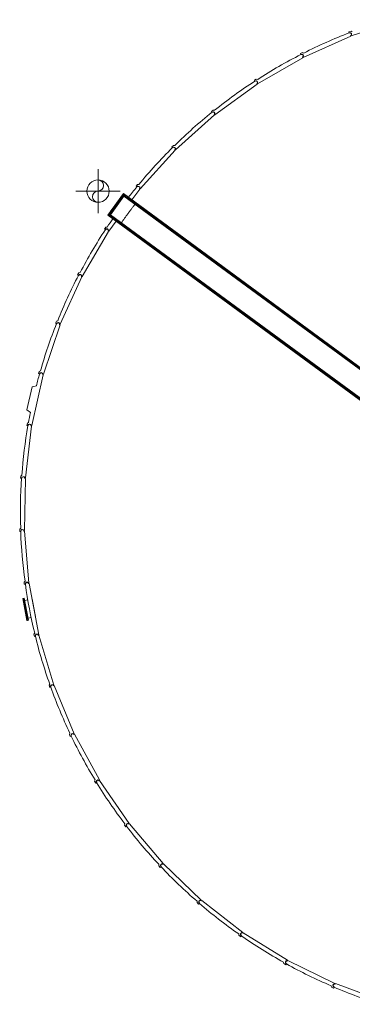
# Model space of a CAD drawing. Header units: metres. Extents: x 135583 to 135939, y 457896 to 458258.
# Tile 506 of 599: x 135654 to 135669, y 458161 to 458205. Entities that reach past the tile are written whole.
import ezdxf

# ---------------------------------------------------------------- set-up
doc = ezdxf.new("R2010")
doc.units = ezdxf.units.M
doc.linetypes.add('Hidden', pattern=[4, 2, -2])
doc.layers.add('NIEUWE INSTALLATIE', color=250, linetype='Continuous', lineweight=0)

msp = doc.modelspace()

# ---------------------------------------------------------------- linework, layer by layer
at = {"layer": 'NIEUWE INSTALLATIE'}
for p, q in [((135669.121, 458204.68), (135671.369, 458205.42)), ((135666.939, 458203.705), (135669.098, 458204.671)), ((135669.109, 458204.902), (135669.014, 458204.871)), ((135669.014, 458204.871), (135669.028, 458204.828)), ((135669.032, 458204.82), (135669.029, 458204.827)), ((135669.098, 458204.671), (135669.089, 458204.692)), ((135669.166, 458204.874), (135669.109, 458204.902)), ((135669.115, 458204.699), (135669.121, 458204.68)), ((135664.868, 458202.51), (135666.917, 458203.693)), ((135666.904, 458203.924), (135666.812, 458203.884)), ((135666.812, 458203.884), (135666.831, 458203.842)), ((135666.836, 458203.834), (135666.832, 458203.841)), ((135666.963, 458203.902), (135666.904, 458203.924)), ((135666.917, 458203.693), (135666.906, 458203.713)), ((135666.931, 458203.723), (135666.939, 458203.705)), ((135664.81, 458202.725), (135664.724, 458202.675)), ((135664.872, 458202.708), (135664.81, 458202.725)), ((135662.931, 458201.108), (135664.848, 458202.496)), ((135664.724, 458202.675), (135664.746, 458202.636)), ((135664.752, 458202.628), (135664.748, 458202.634)), ((135664.848, 458202.496), (135664.834, 458202.515)), ((135664.858, 458202.527), (135664.868, 458202.51)), ((135661.149, 458199.515), (135662.912, 458201.093)), ((135662.852, 458201.316), (135662.771, 458201.258)), ((135662.771, 458201.258), (135662.797, 458201.221)), ((135662.804, 458201.214), (135662.799, 458201.22)), ((135662.915, 458201.306), (135662.852, 458201.316)), ((135662.912, 458201.093), (135662.897, 458201.11)), ((135662.92, 458201.125), (135662.931, 458201.108)), ((135661.048, 458199.714), (135660.974, 458199.647)), ((135660.974, 458199.647), (135661.004, 458199.614)), ((135661.011, 458199.607), (135661.006, 458199.612)), ((135661.112, 458199.71), (135661.048, 458199.714)), ((135659.54, 458197.747), (135661.131, 458199.498)), ((135661.131, 458199.498), (135661.115, 458199.513)), ((135661.136, 458199.53), (135661.149, 458199.515)), ((135657.626, 458196.638), (135657.626, 458198.638)), ((135659.419, 458197.934), (135659.352, 458197.86)), ((135659.352, 458197.86), (135659.385, 458197.83)), ((135659.393, 458197.824), (135659.387, 458197.829)), ((135659.483, 458197.937), (135659.419, 458197.934)), ((135656.626, 458197.638), (135658.626, 458197.638)), ((135658.785, 458197.522), (135658.071, 458196.549)), ((135658.138, 458196.559), (135658.795, 458197.454)), ((135658.802, 458197.412), (135658.18, 458196.566)), ((135658.191, 458196.568), (135658.804, 458197.401)), ((135699.503, 458167.607), (135658.785, 458197.522)), ((135658.795, 458197.454), (135699.435, 458167.597)), ((135658.804, 458197.401), (135658.802, 458197.412)), ((135699.393, 458167.591), (135658.802, 458197.412)), ((135658.804, 458197.401), (135699.382, 458167.589)), ((135658.829, 458197.405), (135658.823, 458197.396)), ((135658.95, 458197.316), (135658.829, 458197.405)), ((135658.898, 458197.38), (135658.886, 458197.363)), ((135658.886, 458197.363), (135658.894, 458197.357)), ((135658.894, 458197.357), (135658.906, 458197.374)), ((135659.165, 458197.241), (135659.524, 458197.728)), ((135659.524, 458197.728), (135659.506, 458197.741)), ((135659.525, 458197.761), (135659.54, 458197.747)), ((135658.944, 458197.308), (135658.95, 458197.316)), ((135658.981, 458197.319), (135658.962, 458197.294)), ((135659.123, 458197.183), (135659.138, 458197.204)), ((135658.071, 458196.549), (135697.67, 458167.456)), ((135697.699, 458167.495), (135658.138, 458196.559)), ((135658.18, 458196.566), (135658.191, 458196.568)), ((135658.18, 458196.566), (135697.717, 458167.519)), ((135697.721, 458167.526), (135658.191, 458196.568)), ((135658.264, 458196.504), (135658.258, 458196.496)), ((135658.258, 458196.496), (135658.379, 458196.407)), ((135658.314, 458196.455), (135658.302, 458196.438)), ((135658.31, 458196.432), (135658.323, 458196.449)), ((135658.323, 458196.449), (135658.314, 458196.455)), ((135659.633, 458196.814), (135659.627, 458196.806)), ((135659.754, 458196.725), (135659.633, 458196.814)), ((135659.702, 458196.789), (135659.689, 458196.772)), ((135659.689, 458196.772), (135659.698, 458196.767)), ((135659.698, 458196.767), (135659.71, 458196.783)), ((135659.748, 458196.717), (135659.754, 458196.725)), ((135657.982, 458195.997), (135657.922, 458195.916)), ((135658.045, 458196.006), (135657.982, 458195.997)), ((135658.121, 458195.823), (135658.451, 458196.271)), ((135658.337, 458196.439), (135658.325, 458196.421)), ((135658.379, 458196.407), (135658.385, 458196.416)), ((135658.478, 458196.309), (135658.497, 458196.333)), ((135660.437, 458196.223), (135660.431, 458196.215)), ((135660.558, 458196.134), (135660.437, 458196.223)), ((135660.506, 458196.198), (135660.493, 458196.182)), ((135660.493, 458196.182), (135660.501, 458196.176)), ((135660.501, 458196.176), (135660.514, 458196.192)), ((135660.552, 458196.126), (135660.558, 458196.134)), ((135656.907, 458193.763), (135658.107, 458195.802)), ((135657.922, 458195.916), (135657.959, 458195.89)), ((135657.967, 458195.885), (135657.961, 458195.889)), ((135658.107, 458195.802), (135658.088, 458195.814)), ((135658.105, 458195.835), (135658.121, 458195.823)), ((135659.068, 458195.914), (135659.062, 458195.906)), ((135659.062, 458195.906), (135659.183, 458195.817)), ((135659.118, 458195.864), (135659.106, 458195.848)), ((135659.114, 458195.842), (135659.126, 458195.858)), ((135659.126, 458195.858), (135659.118, 458195.864)), ((135659.183, 458195.817), (135659.189, 458195.825)), ((135661.241, 458195.633), (135661.235, 458195.625)), ((135661.362, 458195.544), (135661.241, 458195.633)), ((135661.309, 458195.608), (135661.297, 458195.591)), ((135661.297, 458195.591), (135661.305, 458195.585)), ((135661.305, 458195.585), (135661.318, 458195.602)), ((135659.872, 458195.323), (135659.866, 458195.315)), ((135659.866, 458195.315), (135659.987, 458195.226)), ((135659.922, 458195.274), (135659.91, 458195.257)), ((135659.918, 458195.251), (135659.93, 458195.268)), ((135659.93, 458195.268), (135659.922, 458195.274)), ((135659.987, 458195.226), (135659.993, 458195.234)), ((135661.356, 458195.536), (135661.362, 458195.544)), ((135660.676, 458194.732), (135660.67, 458194.724)), ((135660.67, 458194.724), (135660.791, 458194.636)), ((135660.726, 458194.683), (135660.714, 458194.666)), ((135660.722, 458194.661), (135660.734, 458194.677)), ((135660.734, 458194.677), (135660.726, 458194.683)), ((135662.045, 458195.042), (135662.039, 458195.034)), ((135662.166, 458194.953), (135662.045, 458195.042)), ((135662.113, 458195.017), (135662.101, 458195.001)), ((135662.101, 458195.001), (135662.109, 458194.995)), ((135662.109, 458194.995), (135662.121, 458195.011)), ((135662.16, 458194.945), (135662.166, 458194.953)), ((135660.791, 458194.636), (135660.797, 458194.644)), ((135662.849, 458194.451), (135662.843, 458194.443)), ((135662.97, 458194.363), (135662.849, 458194.451)), ((135662.917, 458194.426), (135662.905, 458194.41)), ((135662.905, 458194.41), (135662.913, 458194.404)), ((135662.913, 458194.404), (135662.925, 458194.421)), ((135662.964, 458194.355), (135662.97, 458194.363)), ((135656.751, 458193.922), (135656.7, 458193.836)), ((135656.7, 458193.836), (135656.739, 458193.813)), ((135656.748, 458193.809), (135656.741, 458193.812)), ((135656.813, 458193.938), (135656.751, 458193.922)), ((135656.89, 458193.773), (135656.907, 458193.763)), ((135661.48, 458194.142), (135661.474, 458194.134)), ((135661.474, 458194.134), (135661.595, 458194.045)), ((135661.53, 458194.092), (135661.518, 458194.076)), ((135661.526, 458194.07), (135661.538, 458194.086)), ((135661.538, 458194.086), (135661.53, 458194.092)), ((135661.595, 458194.045), (135661.601, 458194.053)), ((135663.653, 458193.861), (135663.647, 458193.853)), ((135663.774, 458193.772), (135663.653, 458193.861)), ((135663.721, 458193.836), (135663.709, 458193.819)), ((135663.709, 458193.819), (135663.717, 458193.813)), ((135663.717, 458193.813), (135663.729, 458193.83)), ((135663.768, 458193.764), (135663.774, 458193.772)), ((135655.912, 458191.59), (135656.896, 458193.741)), ((135656.896, 458193.741), (135656.875, 458193.751)), ((135662.284, 458193.551), (135662.278, 458193.543)), ((135662.278, 458193.543), (135662.399, 458193.454)), ((135662.334, 458193.502), (135662.322, 458193.485)), ((135662.33, 458193.479), (135662.342, 458193.496)), ((135662.342, 458193.496), (135662.334, 458193.502)), ((135662.399, 458193.454), (135662.404, 458193.462)), ((135663.087, 458192.961), (135663.082, 458192.953)), ((135663.082, 458192.953), (135663.202, 458192.864)), ((135663.138, 458192.911), (135663.126, 458192.895)), ((135663.134, 458192.889), (135663.146, 458192.905)), ((135663.146, 458192.905), (135663.138, 458192.911)), ((135663.202, 458192.864), (135663.208, 458192.872)), ((135664.457, 458193.27), (135664.451, 458193.262)), ((135664.577, 458193.181), (135664.457, 458193.27)), ((135664.525, 458193.245), (135664.513, 458193.229)), ((135664.513, 458193.229), (135664.521, 458193.223)), ((135664.521, 458193.223), (135664.533, 458193.239)), ((135664.572, 458193.173), (135664.577, 458193.181)), ((135665.26, 458192.68), (135665.255, 458192.671)), ((135665.381, 458192.591), (135665.26, 458192.68)), ((135665.329, 458192.655), (135665.317, 458192.638)), ((135665.317, 458192.638), (135665.325, 458192.632)), ((135665.325, 458192.632), (135665.337, 458192.649)), ((135665.375, 458192.583), (135665.381, 458192.591)), ((135663.891, 458192.37), (135663.885, 458192.362)), ((135663.885, 458192.362), (135664.006, 458192.273)), ((135663.942, 458192.32), (135663.93, 458192.304)), ((135663.938, 458192.298), (135663.95, 458192.315)), ((135663.95, 458192.315), (135663.942, 458192.32)), ((135664.006, 458192.273), (135664.012, 458192.281)), ((135666.064, 458192.089), (135666.058, 458192.081)), ((135666.185, 458192), (135666.064, 458192.089)), ((135666.133, 458192.064), (135666.121, 458192.047)), ((135666.121, 458192.047), (135666.129, 458192.042)), ((135666.129, 458192.042), (135666.141, 458192.058)), ((135666.179, 458191.992), (135666.185, 458192)), ((135655.145, 458189.325), (135655.903, 458191.567)), ((135655.74, 458191.731), (135655.699, 458191.64)), ((135655.699, 458191.64), (135655.74, 458191.622)), ((135655.8, 458191.754), (135655.74, 458191.731)), ((135655.749, 458191.619), (135655.742, 458191.621)), ((135655.903, 458191.567), (135655.882, 458191.574)), ((135655.894, 458191.598), (135655.912, 458191.59)), ((135664.695, 458191.779), (135664.689, 458191.771)), ((135664.689, 458191.771), (135664.81, 458191.682)), ((135664.746, 458191.73), (135664.734, 458191.713)), ((135664.742, 458191.707), (135664.754, 458191.724)), ((135664.754, 458191.724), (135664.746, 458191.73)), ((135664.81, 458191.682), (135664.816, 458191.691)), ((135665.499, 458191.189), (135665.493, 458191.181)), ((135665.493, 458191.181), (135665.614, 458191.092)), ((135665.55, 458191.139), (135665.538, 458191.123)), ((135665.546, 458191.117), (135665.558, 458191.133)), ((135665.558, 458191.133), (135665.55, 458191.139)), ((135665.614, 458191.092), (135665.62, 458191.1)), ((135666.868, 458191.498), (135666.862, 458191.49)), ((135666.989, 458191.409), (135666.868, 458191.498)), ((135666.937, 458191.473), (135666.925, 458191.457)), ((135666.925, 458191.457), (135666.933, 458191.451)), ((135666.933, 458191.451), (135666.945, 458191.467)), ((135666.983, 458191.401), (135666.989, 458191.409)), ((135667.672, 458190.908), (135667.666, 458190.9)), ((135667.793, 458190.819), (135667.672, 458190.908)), ((135667.741, 458190.883), (135667.729, 458190.866)), ((135667.729, 458190.866), (135667.737, 458190.86)), ((135667.737, 458190.86), (135667.749, 458190.877)), ((135667.787, 458190.811), (135667.793, 458190.819)), ((135666.303, 458190.598), (135666.297, 458190.59)), ((135666.297, 458190.59), (135666.418, 458190.501)), ((135666.354, 458190.549), (135666.342, 458190.532)), ((135666.35, 458190.526), (135666.362, 458190.543)), ((135666.362, 458190.543), (135666.354, 458190.549)), ((135666.418, 458190.501), (135666.424, 458190.509)), ((135668.476, 458190.317), (135668.47, 458190.309)), ((135668.597, 458190.228), (135668.476, 458190.317)), ((135668.545, 458190.292), (135668.533, 458190.276)), ((135668.533, 458190.276), (135668.541, 458190.27)), ((135668.541, 458190.27), (135668.553, 458190.286)), ((135668.591, 458190.22), (135668.597, 458190.228)), ((135667.107, 458190.007), (135667.101, 458189.999)), ((135667.101, 458189.999), (135667.222, 458189.911)), ((135667.158, 458189.958), (135667.145, 458189.941)), ((135667.154, 458189.936), (135667.166, 458189.952)), ((135667.166, 458189.952), (135667.158, 458189.958)), ((135667.222, 458189.911), (135667.228, 458189.919)), ((135654.616, 458186.994), (135655.139, 458189.301)), ((135654.96, 458189.449), (135654.928, 458189.354)), ((135654.928, 458189.354), (135654.971, 458189.339)), ((135655.017, 458189.477), (135654.96, 458189.449)), ((135654.98, 458189.337), (135654.973, 458189.339)), ((135655.139, 458189.301), (135655.117, 458189.306)), ((135655.126, 458189.332), (135655.145, 458189.325)), ((135667.911, 458189.417), (135667.905, 458189.409)), ((135667.905, 458189.409), (135668.026, 458189.32)), ((135667.962, 458189.367), (135667.949, 458189.351)), ((135667.957, 458189.345), (135667.97, 458189.361)), ((135667.97, 458189.361), (135667.962, 458189.367)), ((135668.026, 458189.32), (135668.032, 458189.328)), ((135654.636, 458188.757), (135654.397, 458187.702)), ((135654.827, 458188.798), (135654.636, 458188.757)), ((135668.715, 458188.826), (135668.709, 458188.818)), ((135668.709, 458188.818), (135668.83, 458188.729)), ((135668.765, 458188.777), (135668.753, 458188.76)), ((135668.761, 458188.754), (135668.773, 458188.771)), ((135668.773, 458188.771), (135668.765, 458188.777)), ((135668.83, 458188.729), (135668.836, 458188.737)), ((135654.397, 458187.702), (135654.554, 458187.58)), ((135654.419, 458187.098), (135654.397, 458187)), ((135654.473, 458187.131), (135654.419, 458187.098)), ((135654.329, 458184.621), (135654.611, 458186.97)), ((135654.397, 458187), (135654.441, 458186.99)), ((135654.45, 458186.989), (135654.443, 458186.99)), ((135654.611, 458186.97), (135654.589, 458186.972)), ((135654.596, 458186.998), (135654.616, 458186.994)), ((135654.122, 458184.703), (135654.11, 458184.604)), ((135654.11, 458184.604), (135654.155, 458184.599)), ((135654.172, 458184.743), (135654.122, 458184.703)), ((135654.164, 458184.599), (135654.157, 458184.599)), ((135654.287, 458182.23), (135654.327, 458184.596)), ((135654.327, 458184.596), (135654.304, 458184.596)), ((135654.309, 458184.623), (135654.329, 458184.621)), ((135654.073, 458182.291), (135654.071, 458182.191)), ((135654.071, 458182.191), (135654.116, 458182.191)), ((135654.119, 458182.336), (135654.073, 458182.291)), ((135654.126, 458182.192), (135654.118, 458182.191)), ((135654.288, 458182.206), (135654.265, 458182.204)), ((135654.267, 458182.231), (135654.287, 458182.23)), ((135654.491, 458179.848), (135654.288, 458182.206)), ((135654.313, 458179.936), (135654.272, 458179.887)), ((135654.272, 458179.887), (135654.281, 458179.787)), ((135654.281, 458179.787), (135654.326, 458179.791)), ((135654.335, 458179.793), (135654.328, 458179.792)), ((135654.471, 458179.847), (135654.491, 458179.848)), ((135654.495, 458179.824), (135654.473, 458179.82)), ((135654.94, 458177.5), (135654.495, 458179.824)), ((135654.244, 458179.148), (135654.206, 458179.141)), ((135654.395, 458178.144), (135654.206, 458179.141)), ((135654.281, 458179.155), (135654.244, 458179.148)), ((135654.432, 458178.151), (135654.244, 458179.148)), ((135654.432, 458178.151), (135654.244, 458179.148)), ((135654.469, 458178.158), (135654.281, 458179.155)), ((135654.438, 458179.082), (135654.3, 458179.056)), ((135654.641, 458179.12), (135654.63, 458179.118)), ((135654.641, 458179.12), (135654.716, 458178.721)), ((135654.716, 458178.721), (135654.792, 458178.322)), ((135654.395, 458178.144), (135654.432, 458178.151)), ((135654.432, 458178.151), (135654.469, 458178.158)), ((135654.45, 458178.257), (135654.591, 458178.284)), ((135654.783, 458178.32), (135654.792, 458178.322)), ((135654.753, 458177.569), (135654.718, 458177.516)), ((135654.718, 458177.516), (135654.736, 458177.418)), ((135654.736, 458177.418), (135654.781, 458177.426)), ((135654.79, 458177.429), (135654.783, 458177.427)), ((135654.92, 458177.496), (135654.94, 458177.5)), ((135654.946, 458177.476), (135654.924, 458177.47)), ((135655.627, 458175.21), (135654.946, 458177.476)), ((135655.435, 458175.259), (135655.404, 458175.203)), ((135655.404, 458175.203), (135655.433, 458175.108)), ((135655.433, 458175.108), (135655.476, 458175.121)), ((135655.485, 458175.124), (135655.478, 458175.122)), ((135655.608, 458175.204), (135655.627, 458175.21)), ((135655.635, 458175.187), (135655.614, 458175.178)), ((135656.546, 458173.003), (135655.635, 458175.187)), ((135656.35, 458173.032), (135656.325, 458172.974)), ((135656.325, 458172.974), (135656.364, 458172.881)), ((135656.364, 458172.881), (135656.405, 458172.899)), ((135656.414, 458172.903), (135656.407, 458172.9)), ((135656.528, 458172.996), (135656.546, 458173.003)), ((135656.557, 458172.981), (135656.537, 458172.97)), ((135657.687, 458170.903), (135656.557, 458172.981)), ((135657.489, 458170.911), (135657.471, 458170.85)), ((135657.471, 458170.85), (135657.519, 458170.762)), ((135657.519, 458170.762), (135657.558, 458170.784)), ((135657.566, 458170.79), (135657.56, 458170.785)), ((135657.67, 458170.893), (135657.687, 458170.903)), ((135657.7, 458170.881), (135657.682, 458170.869)), ((135659.038, 458168.93), (135657.7, 458170.881)), ((135658.84, 458168.919), (135658.828, 458168.856)), ((135658.828, 458168.856), (135658.885, 458168.774)), ((135658.885, 458168.774), (135658.922, 458168.799)), ((135658.929, 458168.805), (135658.924, 458168.801)), ((135659.022, 458168.919), (135659.038, 458168.93)), ((135659.053, 458168.911), (135659.036, 458168.896)), ((135660.585, 458167.107), (135659.053, 458168.911)), ((135660.389, 458167.075), (135660.384, 458167.012)), ((135660.384, 458167.012), (135660.449, 458166.936)), ((135660.449, 458166.936), (135660.483, 458166.965)), ((135660.49, 458166.972), (135660.484, 458166.967)), ((135660.57, 458167.094), (135660.585, 458167.107)), ((135660.602, 458167.089), (135660.586, 458167.073)), ((135662.311, 458165.453), (135660.602, 458167.089)), ((135662.119, 458165.401), (135662.121, 458165.338)), ((135662.121, 458165.338), (135662.193, 458165.268)), ((135662.193, 458165.268), (135662.224, 458165.301)), ((135662.23, 458165.309), (135662.225, 458165.303)), ((135662.297, 458165.439), (135662.311, 458165.453)), ((135662.33, 458165.437), (135662.316, 458165.419)), ((135664.198, 458163.985), (135662.33, 458165.437)), ((135664.013, 458163.914), (135664.021, 458163.851)), ((135664.021, 458163.851), (135664.1, 458163.789)), ((135664.1, 458163.789), (135664.127, 458163.825)), ((135664.132, 458163.833), (135664.128, 458163.827)), ((135664.186, 458163.969), (135664.198, 458163.985)), ((135664.218, 458163.971), (135664.206, 458163.952)), ((135666.226, 458162.719), (135664.218, 458163.971)), ((135666.049, 458162.629), (135666.063, 458162.567)), ((135666.063, 458162.567), (135666.148, 458162.514)), ((135666.148, 458162.514), (135666.172, 458162.552)), ((135666.176, 458162.561), (135666.173, 458162.554)), ((135666.215, 458162.702), (135666.226, 458162.719)), ((135666.247, 458162.707), (135666.238, 458162.687)), ((135668.373, 458161.668), (135666.247, 458162.707)), ((135668.364, 458161.65), (135668.373, 458161.668)), ((135668.396, 458161.658), (135668.388, 458161.637)), ((135670.617, 458160.843), (135668.396, 458161.658)), ((135668.206, 458161.56), (135668.227, 458161.5)), ((135668.227, 458161.5), (135668.317, 458161.456)), ((135668.317, 458161.456), (135668.337, 458161.497)), ((135668.34, 458161.506), (135668.337, 458161.499))]:
    msp.add_line(p, q, dxfattribs=at)
for centre, radius, start, end in [((135676.694, 458184.933), 21.319, 111.0726, 117.1587), ((135669.061, 458204.756), 0.07, 294.1156, 114.1156), ((135676.502, 458184.841), 21.319, 116.9742, 123.0604), ((135666.871, 458203.773), 0.07, 300.0173, 120.0173), ((135676.32, 458184.729), 21.319, 122.8759, 128.962), ((135664.793, 458202.571), 0.07, 305.9189, 125.9189), ((135676.151, 458184.6), 21.319, 128.7775, 134.8636), ((135662.85, 458201.162), 0.07, 311.8206, 131.8206), ((135675.996, 458184.453), 21.319, 134.6791, 140.7653), ((135661.063, 458199.56), 0.07, 317.7222, 137.7222), ((135657.626, 458197.638), 0.508, 360, 180), ((135657.626, 458197.892), 0.254, 270, 90), ((135675.856, 458184.292), 21.319, 140.5808, 142.2078), ((135659.45, 458197.783), 0.07, 323.6238, 143.6238), ((135657.626, 458197.638), 0.508, 180, 360), ((135657.626, 458197.384), 0.254, 90, 270), ((135675.856, 458184.292), 21.319, 145.4497, 146.6669), ((135675.735, 458184.117), 21.319, 146.4824, 152.5686), ((135658.027, 458195.849), 0.07, 329.5255, 149.5255), ((135675.631, 458183.93), 21.319, 152.384, 158.4702), ((135656.812, 458193.78), 0.07, 335.4271, 155.4271), ((135675.548, 458183.734), 21.319, 158.2857, 164.3718), ((135655.815, 458191.596), 0.07, 341.3288, 161.3288), ((135675.485, 458183.53), 21.319, 164.1873, 165.6922), ((135655.048, 458189.322), 0.07, 347.2304, 167.2304), ((135675.485, 458183.53), 21.319, 169.048, 170.2735), ((135675.443, 458183.321), 21.319, 170.089, 176.1751), ((135654.52, 458186.981), 0.07, 353.132, 173.132), ((135675.424, 458183.108), 21.319, 175.9906, 182.0767), ((135654.234, 458184.597), 0.07, 359.0337, 179.0337), ((135675.426, 458182.895), 21.319, 181.8922, 187.9784), ((135654.196, 458182.198), 0.07, 4.9353, 184.9353), ((135675.45, 458182.683), 21.319, 187.7939, 193.88), ((135654.404, 458179.806), 0.07, 10.837, 190.837), ((135675.495, 458182.475), 21.319, 193.6955, 199.7817), ((135654.857, 458177.449), 0.07, 16.7386, 196.7386), ((135675.562, 458182.272), 21.319, 199.5972, 205.6833), ((135655.55, 458175.151), 0.07, 22.6402, 202.6402), ((135656.475, 458172.937), 0.07, 28.5419, 208.5419), ((135675.65, 458182.077), 21.319, 205.4988, 211.5849), ((135657.624, 458170.829), 0.07, 34.4435, 214.4435), ((135675.757, 458181.893), 21.319, 211.4004, 217.4866), ((135658.983, 458168.851), 0.07, 40.3452, 220.3452), ((135675.882, 458181.72), 21.319, 217.3021, 223.3882), ((135660.538, 458167.023), 0.07, 46.2468, 226.2468), ((135676.024, 458181.561), 21.319, 223.2037, 229.2899), ((135662.273, 458165.364), 0.07, 52.1484, 232.1484), ((135676.182, 458181.418), 21.319, 229.1054, 235.1915), ((135664.169, 458163.893), 0.07, 58.0501, 238.0501), ((135676.354, 458181.292), 21.319, 235.007, 241.0931), ((135666.207, 458162.624), 0.07, 63.9517, 243.9517), ((135676.538, 458181.184), 21.319, 240.9086, 246.9948), ((135668.364, 458161.571), 0.07, 69.8533, 249.8533), ((135676.732, 458181.095), 21.319, 246.8103, 252.8964)]:
    msp.add_arc(centre, radius, start, end, dxfattribs=at)
at = {"layer": 'NIEUWE INSTALLATIE', "linetype": 'Hidden'}
for radius, start, end in [(23.665, 142.225, 142.9979), (23.665, 142.225, 142.9979), (22.965, 142.3737, 143.696), (22.965, 142.3737, 143.696), (22.965, 142.1802, 142.2963), (22.965, 142.1802, 142.2963), (23.665, 144.3941, 145.1428), (23.665, 144.3941, 145.1428), (22.965, 143.696, 144.9934), (22.965, 143.696, 144.9934), (22.965, 145.0707, 145.1869), (22.965, 145.0707, 145.1869)]:
    msp.add_arc((135677.494, 458183.022), radius, start, end, dxfattribs=at)
at = {"layer": 'NIEUWE INSTALLATIE'}
for centre, major_axis in [((135669.057, 458204.754), (0.0775, -0.02)), ((135666.867, 458203.771), (0.0791, -0.0119)), ((135664.79, 458202.569), (0.0799, -0.0037)), ((135662.847, 458201.159), (0.0799, 0.0045)), ((135661.06, 458199.557), (0.079, 0.0127)), ((135659.447, 458197.779), (0.0773, 0.0208)), ((135658.025, 458195.845), (0.0747, 0.0286)), ((135656.81, 458193.776), (0.0714, 0.0361)), ((135655.814, 458191.592), (0.0673, 0.0433)), ((135655.048, 458189.318), (0.0625, 0.05)), ((135654.519, 458186.976), (0.057, 0.0561)), ((135654.235, 458184.593), (0.0509, 0.0617)), ((135654.196, 458182.193), (0.0443, 0.0666)), ((135654.405, 458179.802), (0.0372, 0.0708)), ((135654.858, 458177.445), (0.0298, 0.0743)), ((135655.552, 458175.147), (0.022, 0.0769)), ((135656.478, 458172.933), (0.014, 0.0788)), ((135657.626, 458170.826), (0.0058, 0.0798)), ((135658.986, 458168.847), (-0.0025, 0.08)), ((135660.541, 458167.02), (-0.0107, 0.0793)), ((135662.277, 458165.361), (-0.0188, 0.0778)), ((135664.173, 458163.89), (-0.0267, 0.0754)), ((135666.211, 458162.622), (-0.0343, 0.0723)), ((135668.368, 458161.57), (-0.0415, 0.0684))]:
    msp.add_ellipse(centre, major_axis=major_axis, ratio=1, start_param=5.785696, end_param=8.473804, dxfattribs=at)
for points, knots in [([(135658.795, 458197.454), (135658.795, 458197.454), (135658.795, 458197.455), (135658.795, 458197.457), (135658.795, 458197.459), (135658.794, 458197.461), (135658.794, 458197.462), (135658.794, 458197.464), (135658.793, 458197.467), (135658.793, 458197.47), (135658.793, 458197.473), (135658.792, 458197.475), (135658.792, 458197.477), (135658.792, 458197.479), (135658.791, 458197.481), (135658.791, 458197.483), (135658.791, 458197.486), (135658.79, 458197.488), (135658.79, 458197.49), (135658.79, 458197.492), (135658.789, 458197.494), (135658.789, 458197.497), (135658.789, 458197.499), (135658.788, 458197.501), (135658.788, 458197.503), (135658.788, 458197.505), (135658.787, 458197.507), (135658.787, 458197.509), (135658.787, 458197.511), (135658.786, 458197.513), (135658.786, 458197.515), (135658.786, 458197.517), (135658.786, 458197.519), (135658.785, 458197.521), (135658.785, 458197.522), (135658.785, 458197.522)], [0, 0, 0, 0, 0.083333, 0.125, 0.166667, 0.208333, 0.229167, 0.25, 0.291667, 0.333333, 0.354167, 0.375, 0.395833, 0.416667, 0.4375, 0.458333, 0.479167, 0.5, 0.520833, 0.541667, 0.5625, 0.583333, 0.604167, 0.625, 0.645833, 0.666667, 0.6875, 0.708333, 0.75, 0.770833, 0.791667, 0.833333, 0.875, 0.916667, 1, 1, 1, 1]), ([(135658.071, 458196.549), (135658.071, 458196.549), (135658.071, 458196.549), (135658.073, 458196.55), (135658.075, 458196.55), (135658.077, 458196.55), (135658.079, 458196.55), (135658.081, 458196.551), (135658.083, 458196.551), (135658.086, 458196.551), (135658.088, 458196.552), (135658.09, 458196.552), (135658.092, 458196.552), (135658.094, 458196.553), (135658.096, 458196.553), (135658.098, 458196.553), (135658.1, 458196.554), (135658.102, 458196.554), (135658.104, 458196.554), (135658.107, 458196.555), (135658.109, 458196.555), (135658.111, 458196.555), (135658.113, 458196.556), (135658.115, 458196.556), (135658.117, 458196.556), (135658.119, 458196.557), (135658.121, 458196.557), (135658.123, 458196.557), (135658.126, 458196.558), (135658.128, 458196.558), (135658.13, 458196.558), (135658.132, 458196.558), (135658.134, 458196.559), (135658.136, 458196.559), (135658.138, 458196.559), (135658.138, 458196.559), (135658.138, 458196.559)], [-1, -1, -1, -1, -0.916667, -0.875, -0.833333, -0.791667, -0.770833, -0.75, -0.708333, -0.6875, -0.666667, -0.645833, -0.625, -0.604167, -0.583333, -0.5625, -0.541667, -0.520833, -0.5, -0.479167, -0.458333, -0.4375, -0.416667, -0.395833, -0.375, -0.354167, -0.333333, -0.3125, -0.291667, -0.25, -0.229167, -0.208333, -0.166667, -0.125, -0.083333, 0, 0, 0, 0])]:
    msp.add_open_spline(points, degree=3, knots=knots, dxfattribs=at)

doc.saveas('drawing.dxf')
